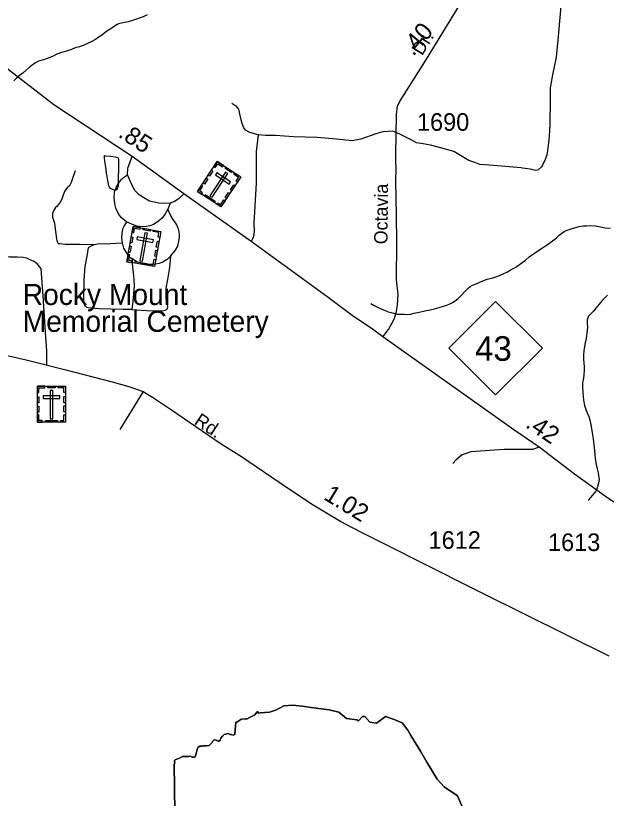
# Model space of a CAD drawing. Extents: x 2220236 to 2384410, y 720751 to 894131.
# Drawn here: x 2339217 to 2343418, y 819117 to 824683 of the extents above; entities that cross this region are included whole.
import ezdxf

# ---------------------------------------------------------------- set-up
doc = ezdxf.new("R2010")
doc.units = 0
doc.layers.add('Default', color=7, linetype='Continuous')

msp = doc.modelspace()

# ---------------------------------------------------------------- linework, layer by layer
at = {"layer": 'Default'}
for p, q in [((2340316.3, 823349.9), (2340299.8, 823306.3)), ((2340125.3, 822009.2), (2339957.6, 821741.2))]:
    msp.add_line(p, q, dxfattribs=at)
for points in [[(2341828.1, 822400.2), (2341745.2, 822461.3), (2341620.5, 822543.4), (2341439, 822677.8), (2340892.1, 823075.9), (2340414, 823416.3), (2340045.1, 823681.6), (2339488.5, 824048.2), (2338961.6, 824453.3), (2338682.5, 824636.6), (2338563.8, 824720.4), (2338446.1, 824790.2), (2338290.8, 824868.8), (2338114.6, 824952.6)], [(2343096, 824780), (2343075.1, 824533.8), (2343060.8, 824387.7), (2343034.4, 824261.5), (2343019.3, 824169.3), (2343019, 824041.4), (2343015.9, 823955.2), (2343015.5, 823913.6), (2343015, 823863.4), (2343009.9, 823797.3), (2343000.8, 823723.3), (2342995.1, 823691.1), (2342983.5, 823661), (2342964, 823618.8), (2342956.2, 823608.6), (2342930.4, 823584.4), (2342914.5, 823582.3), (2342876.5, 823591.8), (2342821.1, 823599.6), (2342812.3, 823600.9), (2342616.1, 823618.5), (2342518.1, 823625.5), (2342482, 823639.1), (2342439.8, 823652.5), (2342333.1, 823717.2), (2342232.7, 823745.9), (2342168.6, 823761.3), (2342114.5, 823772.5), (2342068.5, 823778), (2342034.1, 823797.6), (2341959.7, 823834.6), (2341923.6, 823852.3), (2341897.4, 823861.9), (2341827.6, 823857), (2341779.7, 823842.5), (2341672.2, 823805.2), (2341610.3, 823792.5), (2341500.3, 823805.2), (2341362.2, 823815.6), (2341194.1, 823821.5), (2341066.1, 823829.9), (2340994, 823831.1), (2340942, 823836.4)], [(2341828.1, 822400.2), (2341870.1, 822452.2), (2341909.2, 822524.2), (2341926.7, 822580.1), (2341933.7, 822627.2), (2341937.1, 822700.5), (2341926.7, 822805.3), (2341928.4, 823072.4), (2341925.8, 823264.4), (2341922.3, 823507.1), (2341923.2, 823596.1), (2341921.4, 823655.5), (2341920.8, 823690.5), (2341924.1, 823840.5), (2341925.2, 823981.3), (2341933.4, 824041.8), (2341952.8, 824077.9), (2342139.4, 824372.7), (2342372.4, 824753.5)], [(2340153.1, 824688.1), (2340123.4, 824675.4), (2340063.7, 824652.3), (2340017.9, 824639.9), (2339979.8, 824631.8), (2339949.9, 824625.6), (2339938.9, 824620.3), (2339920, 824608.7), (2339894.2, 824590.5), (2339866.4, 824572), (2339838.7, 824552.2), (2339809.1, 824529.6), (2339784.4, 824513.8), (2339753.3, 824496.8), (2339727.5, 824484.3), (2339703.7, 824474.4), (2339671.7, 824462.3), (2339641.2, 824453.8), (2339614, 824443.5), (2339578.1, 824430.6), (2339542.4, 824420.2), (2339510.4, 824408.1), (2339478.5, 824393.7), (2339440.8, 824377.3), (2339414.5, 824369.1), (2339397, 824365.1), (2339380.5, 824358.5), (2339358.9, 824348.7), (2339335.3, 824332), (2339313.4, 824314), (2339291.8, 824295.8), (2339268.1, 824275.1), (2339244.2, 824257), (2339226.5, 824240.6), (2339204.7, 824220)], [(2340942, 823836.4), (2340884, 823851.9), (2340851.6, 823869.3), (2340839.6, 823885.3), (2340829.1, 823917), (2340818.7, 823951), (2340810.2, 823996.9), (2340803.9, 824018.9), (2340789.6, 824034.5), (2340755.5, 824058.1)], [(2340942, 823836.4), (2340928.7, 823716.6), (2340927, 823491.4), (2340911.3, 823206.8), (2340913, 823147.4), (2340909.5, 823112.5), (2340902.6, 823095.1), (2340892.1, 823075.9)], [(2339895.2, 823683), (2339925.2, 823679.3), (2339935.2, 823677.1), (2339943.2, 823673.5), (2339945.3, 823669.3), (2339949.7, 823659), (2339949.7, 823635), (2339948.6, 823580.8), (2339947, 823541.4), (2339946.4, 823499.7), (2339945.8, 823473.4), (2339943.9, 823463.5), (2339940, 823455.1), (2339938.2, 823450.8), (2339934.2, 823445), (2339926.8, 823441.4), (2339920.2, 823441.2), (2339910.2, 823444.7), (2339902.2, 823448.6), (2339892.1, 823454.8), (2339885.8, 823462.7), (2339879.8, 823473), (2339877.7, 823484.4), (2339873.4, 823510.5), (2339867, 823538.1), (2339862.7, 823562.6), (2339860.4, 823588.1), (2339856.1, 823619.7), (2339851.7, 823648.4), (2339849.4, 823672), (2339849.2, 823684.4), (2339849, 823688.4), (2339857.3, 823686.4), (2339895.2, 823683)], [(2340012.8, 823550.7), (2340016.3, 823597.8), (2340025.9, 823631), (2340045.1, 823681.6)], [(2339639.4, 823578.6), (2339622, 823524.5), (2339613.2, 823496.6), (2339601, 823472.1), (2339583.6, 823458.2), (2339574.9, 823446), (2339564.4, 823432), (2339555.7, 823405.8), (2339546.9, 823377.9), (2339533, 823356.9), (2339512.1, 823329), (2339501.6, 823318.5), (2339494.6, 823306.3), (2339485.9, 823294.1), (2339478.9, 823276.6), (2339478.9, 823250.4), (2339492.9, 823208.5), (2339501.6, 823147.4), (2339506.8, 823096.8), (2339510.3, 823082.8), (2339513.8, 823072.4), (2339517.3, 823067.1), (2339522.5, 823063.6), (2339531.2, 823061.9), (2339571.4, 823058.4), (2339674.3, 823058.4), (2339779, 823056.7)], [(2340006.7, 823217.3), (2339970.9, 823245.2), (2339948.2, 823273.1), (2339929, 823315), (2339922.1, 823348.2), (2339918.6, 823388.4), (2339920.3, 823430.2), (2339934.3, 823465.2), (2339955.2, 823501.8), (2339972.6, 823521), (2339984.9, 823531.5), (2340012.8, 823550.7)], [(2340316.3, 823349.9), (2340265.7, 823348.2), (2340236.1, 823349.9), (2340169.8, 823363.9), (2340127.9, 823386.6), (2340096.5, 823409.3), (2340063.4, 823442.5), (2340040.7, 823486.1), (2340012.8, 823550.7)], [(2340414, 823416.3), (2340380.9, 823383.1), (2340347.7, 823362.2), (2340316.3, 823349.9)], [(2340299.8, 823306.3), (2340280.6, 823273.1), (2340259.6, 823243.5), (2340224.8, 823213.8), (2340196.8, 823198.1), (2340172.4, 823189.3), (2340144.5, 823184.1), (2340116.6, 823180.6), (2340079.9, 823185.8), (2340043.3, 823199.8), (2340006.7, 823217.3)], [(2340321.6, 822974.6), (2340353.9, 823014.8), (2340369.6, 823042.7), (2340378.3, 823077.6), (2340381.8, 823109), (2340381.8, 823128.2), (2340378.3, 823157.9), (2340364.3, 823194.6), (2340332.9, 823240), (2340315.5, 823267.9), (2340299.8, 823306.3)], [(2340006.7, 823217.3), (2339991, 823192.8), (2339977, 823164.9), (2339973.5, 823133.5), (2339970, 823102), (2339974.4, 823067.1)], [(2341744.2, 822636.8), (2341766.4, 822622.9), (2341780.5, 822615.3), (2341795.9, 822607.7), (2341816.7, 822598.1), (2341844.8, 822586.1), (2341867.1, 822577.8), (2341889, 822572.1), (2341907.3, 822566.3), (2341931.1, 822560.7), (2341955.1, 822561.1), (2341981.3, 822561.1), (2342005.4, 822558.2), (2342025.4, 822559.7), (2342051.3, 822568.3), (2342087.1, 822574.7), (2342127.1, 822583.5), (2342164.9, 822591.6), (2342196.8, 822597.9), (2342228.6, 822606.7), (2342260.7, 822616.9), (2342284.6, 822625.4), (2342306.3, 822633.5), (2342324.2, 822643.4), (2342344.1, 822655.7), (2342364.1, 822672), (2342387.8, 822694.3), (2342411.3, 822720.9), (2342433.1, 822743.1), (2342450.9, 822756.9), (2342466.9, 822765.8), (2342492.8, 822775.7), (2342518.5, 822788.3), (2342540.4, 822798.3), (2342570.5, 822808.4), (2342610.1, 822819.3), (2342646.1, 822831.2), (2342684.2, 822847.6), (2342715.7, 822862), (2342741.7, 822877.1), (2342773.5, 822894.9), (2342811.2, 822919.4), (2342842.7, 822943.6), (2342870.6, 822968.4), (2342906.3, 822994.5), (2342930.2, 823011.2), (2342963.8, 823031.3), (2342991.6, 823049.8), (2343017.5, 823068), (2343045.2, 823088.1), (2343063.3, 823103.6), (2343082.9, 823120.9), (2343102.6, 823137.1), (2343119.5, 823149.3), (2343132.4, 823155.7), (2343168.4, 823166), (2343192, 823174.6), (2343224.1, 823184.7), (2343254.1, 823188.6), (2343280, 823188.7), (2343305.9, 823189.7), (2343342.1, 823187.9), (2343376.1, 823182.1), (2343410.3, 823174.3), (2343448.2, 823170.9)], [(2340044.2, 822592.3), (2339981.4, 822594), (2339894.1, 822595.8), (2339808.6, 822597.5), (2339756.3, 822602.8), (2339731.9, 822604.5), (2339723.2, 822608), (2339714.4, 822616.7), (2339709.2, 822625.4), (2339702.2, 822642.9), (2339702.2, 822686.6), (2339705.7, 822801.8), (2339712.7, 822899.5), (2339730.1, 822999), (2339733.6, 823021.7), (2339738.9, 823035.7), (2339754.6, 823046.2), (2339779, 823056.7)], [(2339779, 823056.7), (2339799.9, 823060.1), (2339890.6, 823063.6), (2339974.4, 823067.1)], [(2339974.4, 823067.1), (2339984.9, 823028.7), (2340002.3, 822999), (2340023.2, 822971.1), (2340045.5, 822954.4)], [(2339437.9, 822197.7), (2339437.9, 822297.2), (2339429.2, 822431.7), (2339413.5, 822691.8), (2339397.8, 822883.8), (2339373.4, 822915.2), (2339348.9, 822934.4), (2339321, 822946.7), (2339296.6, 822958.9), (2339271.3, 822962.4), (2339231.2, 822965.9), (2339175.3, 822965.9), (2339049.7, 822967.6), (2338814.2, 822979.8)], [(2340044.2, 822592.3), (2340148.9, 822585.3), (2340215.2, 822583.6), (2340269.2, 822587), (2340288.4, 822590.5), (2340297.2, 822601), (2340300.6, 822613.2), (2340297.2, 822632.4), (2340288.4, 822670.8), (2340288.4, 822702.3), (2340288.4, 822745.9), (2340298.9, 822807), (2340311.1, 822878.6), (2340315.5, 822913.5), (2340321.6, 822974.6)], [(2340321.6, 822974.6), (2340295.4, 822948.4), (2340264, 822931), (2340237.8, 822920.5), (2340211.7, 822915.2), (2340183.8, 822913.5), (2340157.6, 822913.5), (2340122.7, 822920.5), (2340086.1, 822931), (2340065.1, 822941.4), (2340045.5, 822954.4)], [(2340045.5, 822954.4), (2340045.9, 822918.7), (2340052.9, 822854.1), (2340058.1, 822807), (2340059.9, 822756.4), (2340056.4, 822705.8), (2340051.2, 822653.4), (2340044.2, 822592.3)], [(2343425.9, 822695.1), (2343408.3, 822677), (2343388.5, 822656.4), (2343366.8, 822631.9), (2343343, 822603.7), (2343325.3, 822579.4), (2343309.5, 822563.9), (2343291.6, 822545.2), (2343285.8, 822535.1), (2343282.1, 822519.2), (2343282.4, 822497.2), (2343284.5, 822469.4), (2343281, 822443), (2343277.5, 822409), (2343273.8, 822386.9), (2343267.8, 822355.5), (2343263.6, 822329.7), (2343258.5, 822302.6), (2343255, 822268.6), (2343255.5, 822240.7), (2343257.6, 822212.9), (2343260.9, 822187.8), (2343260.5, 822158.9), (2343258.7, 822128.6), (2343255.1, 822104.5), (2343249.5, 822072.4), (2343247.9, 822041.2), (2343250.3, 822005.2), (2343252.5, 821976.4), (2343254.9, 821948.6), (2343263.4, 821911.2), (2343271.7, 821883), (2343281.9, 821859.4), (2343294.5, 821833), (2343301.7, 821808.7), (2343311.2, 821761.5), (2343317.6, 821715.8), (2343324.3, 821673.4), (2343328.6, 821631.6), (2343333.2, 821591.7), (2343337.5, 821559.7), (2343339.9, 821531.9), (2343346.5, 821492.2), (2343352.7, 821460.3), (2343359.1, 821432), (2343363.3, 821409.8), (2343365.4, 821398.4), (2343367.6, 821385.4), (2343365.8, 821372.2), (2343362.1, 821358.2), (2343358.2, 821342.3), (2343352.4, 821324), (2343350.6, 821318.4), (2343340.9, 821299.9), (2343321, 821273.5), (2343303.4, 821253.1), (2343289.4, 821235.5)], [(2343633.8, 821113.6), (2343412.3, 821263.8), (2343190.7, 821422.6), (2342941.2, 821614.7), (2342759.8, 821736.9), (2341828.1, 822400.2)], [(2339157, 822265.8), (2339291.4, 822236.1), (2339574, 822164.6), (2339903.7, 822079), (2340023.2, 822045.9), (2340125.3, 822009.2), (2340191.6, 821969), (2340325.9, 821880), (2340497.8, 821761.3), (2340679.2, 821639.1), (2340824, 821548.3), (2341143.3, 821330.1), (2341333.5, 821204.4), (2341535.9, 821083.9), (2341600.4, 821049), (2341689.6, 821002.9), (2341911.9, 820891.6), (2342071, 820811.2), (2342527.7, 820580.1), (2343436.8, 820130.9)], [(2342941.2, 821614.7), (2342894.1, 821597.2), (2342691.7, 821597.2), (2342454.7, 821581.4), (2342420.8, 821568.8), (2342392.9, 821560.7), (2342349.4, 821524.1), (2342325.6, 821497.7)], [(2340355, 818674.1), (2340344.5, 819362.8), (2340349.2, 819366.6), (2340346.8, 819386.2), (2340351.5, 819391.4), (2340386.2, 819404.8), (2340404, 819414.6), (2340448.5, 819413.5), (2340458, 819416.6), (2340472.8, 819409.3), (2340490, 819409.2), (2340494.2, 819412), (2340499.8, 819427.6), (2340501.8, 819435.6), (2340507.5, 819464.8), (2340510.2, 819472.3), (2340514.8, 819481.1), (2340528, 819489), (2340536.8, 819488.9), (2340543.8, 819488.5), (2340550.5, 819490.4), (2340558.8, 819490.4), (2340563.8, 819489.6), (2340571.8, 819489.5), (2340592, 819493.8), (2340596, 819494.9), (2340607, 819507.7), (2340611.5, 819512.1), (2340617.5, 819521.2), (2340626, 819531.6), (2340638, 819531.9), (2340648.8, 819527.8), (2340657.8, 819523.8), (2340661.8, 819523.7), (2340670.8, 819530.1), (2340674, 819540.4), (2340677.5, 819544.8), (2340688.5, 819559.9), (2340693, 819563.9), (2340700.2, 819570.2), (2340711.8, 819574.2), (2340725.8, 819576.9), (2340734.5, 819575.2), (2340741.8, 819572), (2340751.8, 819571.9), (2340764.5, 819567.4), (2340776.5, 819570.5), (2340783, 819657.7), (2340790.8, 819659.3), (2340803.5, 819667.6), (2340818, 819678.8), (2340824.8, 819679.5), (2340851.2, 819683.3), (2340863.2, 819682), (2340881.2, 819691.1), (2340893.8, 819697.8), (2340917.5, 819710.4), (2340923.5, 819718.8), (2340934.2, 819731.6), (2340937.2, 819734.8), (2340944.5, 819723.8), (2340956.8, 819725.4), (2341022.8, 819729.1), (2341073.2, 819746), (2341125.2, 819775.4), (2341188.5, 819780.6), (2341254.5, 819773.5), (2341320.2, 819763.9), (2341389.2, 819753.6), (2341429.2, 819748.3), (2341446.5, 819746.1), (2341516.8, 819728.9), (2341570, 819683.8), (2341644.2, 819674.2), (2341656.5, 819668.1), (2341684, 819698.4), (2341701.2, 819698.7), (2341737.2, 819657.7), (2341783.5, 819651), (2341848.2, 819697.9), (2341909.8, 819678.4), (2341967, 819654.1), (2342006.2, 819601), (2342027.8, 819564.1), (2342096.5, 819452.4), (2342140.8, 819375.2), (2342216.2, 819253.5), (2342264, 819198.8), (2342360.8, 819134.2), (2342411.2, 819013.9)], [(2342411.2, 819013.9), (2342360.8, 819134.2), (2342264, 819198.8), (2342216.2, 819253.5), (2342140.8, 819375.2), (2342096.5, 819452.4), (2342027.8, 819564.1), (2342006.2, 819601), (2341967, 819654.1), (2341909.8, 819678.4), (2341848.2, 819697.9), (2341783.5, 819651), (2341737.2, 819657.7), (2341701.2, 819698.7), (2341684, 819698.4), (2341656.5, 819668.1), (2341644.2, 819674.2), (2341570, 819683.8), (2341516.8, 819728.9), (2341446.5, 819746.1), (2341429.2, 819748.3), (2341389.2, 819753.6), (2341320.2, 819763.9), (2341254.5, 819773.5), (2341188.5, 819780.6), (2341125.2, 819775.4), (2341073.2, 819746), (2341022.8, 819729.1), (2340956.8, 819725.4), (2340944.5, 819723.8), (2340937.2, 819734.8), (2340934.2, 819731.6), (2340923.5, 819718.8), (2340917.5, 819710.4), (2340893.8, 819697.8), (2340881.2, 819691.1), (2340863.2, 819682), (2340851.2, 819683.3), (2340824.8, 819679.5), (2340818, 819678.8), (2340803.5, 819667.6), (2340790.8, 819659.3), (2340783, 819657.7), (2340776.5, 819570.5), (2340764.5, 819567.4), (2340751.8, 819571.9), (2340741.8, 819572), (2340734.5, 819575.2), (2340725.8, 819576.9), (2340711.8, 819574.2), (2340700.2, 819570.2), (2340693, 819563.9), (2340688.5, 819559.9), (2340677.5, 819544.8), (2340674, 819540.4), (2340670.8, 819530.1), (2340661.8, 819523.7), (2340657.8, 819523.8), (2340648.8, 819527.8), (2340638, 819531.9), (2340626, 819531.6), (2340617.5, 819521.2), (2340611.5, 819512.1), (2340607, 819507.7), (2340596, 819494.9), (2340592, 819493.8), (2340571.8, 819489.5), (2340563.8, 819489.6), (2340558.8, 819490.4), (2340550.5, 819490.4), (2340543.8, 819488.5), (2340536.8, 819488.9), (2340528, 819489), (2340514.8, 819481.1), (2340510.2, 819472.3), (2340507.5, 819464.8), (2340501.8, 819435.6), (2340499.8, 819427.6), (2340494.2, 819412), (2340490, 819409.2), (2340472.8, 819409.3), (2340458, 819416.6), (2340448.5, 819413.5), (2340404, 819414.6), (2340386.2, 819404.8), (2340351.5, 819391.4), (2340346.8, 819386.2), (2340349.2, 819366.6), (2340344.5, 819362.8), (2340355, 818674.1)], [(2340355, 818674.1), (2340344.5, 819362.8), (2340349.2, 819366.6), (2340346.8, 819386.2), (2340351.5, 819391.4), (2340386.2, 819404.8), (2340404, 819414.6), (2340448.5, 819413.5), (2340458, 819416.6), (2340472.8, 819409.3), (2340490, 819409.2), (2340494.2, 819412), (2340499.8, 819427.6), (2340501.8, 819435.6), (2340507.5, 819464.8), (2340510.2, 819472.3), (2340514.8, 819481.1), (2340528, 819489), (2340536.8, 819488.9), (2340543.8, 819488.5), (2340550.5, 819490.4), (2340558.8, 819490.4), (2340563.8, 819489.6), (2340571.8, 819489.5), (2340592, 819493.8), (2340596, 819494.9), (2340607, 819507.7), (2340611.5, 819512.1), (2340617.5, 819521.2), (2340626, 819531.6), (2340638, 819531.9), (2340648.8, 819527.8), (2340657.8, 819523.8), (2340661.8, 819523.7), (2340670.8, 819530.1), (2340674, 819540.4), (2340677.5, 819544.8), (2340688.5, 819559.9), (2340693, 819563.9), (2340700.2, 819570.2), (2340711.8, 819574.2), (2340725.8, 819576.9), (2340734.5, 819575.2), (2340741.8, 819572), (2340751.8, 819571.9), (2340764.5, 819567.4), (2340776.5, 819570.5), (2340783, 819657.7), (2340790.8, 819659.3), (2340803.5, 819667.6), (2340818, 819678.8), (2340824.8, 819679.5), (2340851.2, 819683.3), (2340863.2, 819682), (2340881.2, 819691.1), (2340893.8, 819697.8), (2340917.5, 819710.4), (2340923.5, 819718.8), (2340934.2, 819731.6), (2340937.2, 819734.8), (2340944.5, 819723.8), (2340956.8, 819725.4), (2341022.8, 819729.1), (2341073.2, 819746), (2341125.2, 819775.4), (2341188.5, 819780.6), (2341254.5, 819773.5), (2341320.2, 819763.9), (2341389.2, 819753.6), (2341429.2, 819748.3), (2341446.5, 819746.1), (2341516.8, 819728.9), (2341570, 819683.8), (2341644.2, 819674.2), (2341656.5, 819668.1), (2341684, 819698.4), (2341701.2, 819698.7), (2341737.2, 819657.7), (2341783.5, 819651), (2341848.2, 819697.9), (2341909.8, 819678.4), (2341967, 819654.1), (2342006.2, 819601), (2342027.8, 819564.1), (2342096.5, 819452.4), (2342140.8, 819375.2), (2342216.2, 819253.5), (2342264, 819198.8), (2342360.8, 819134.2), (2342411.2, 819013.9)], [(2342411.2, 819013.9), (2342360.8, 819134.2), (2342264, 819198.8), (2342216.2, 819253.5), (2342140.8, 819375.2), (2342096.5, 819452.4), (2342027.8, 819564.1), (2342006.2, 819601), (2341967, 819654.1), (2341909.8, 819678.4), (2341848.2, 819697.9), (2341783.5, 819651), (2341737.2, 819657.7), (2341701.2, 819698.7), (2341684, 819698.4), (2341656.5, 819668.1), (2341644.2, 819674.2), (2341570, 819683.8), (2341516.8, 819728.9), (2341446.5, 819746.1), (2341429.2, 819748.3), (2341389.2, 819753.6), (2341320.2, 819763.9), (2341254.5, 819773.5), (2341188.5, 819780.6), (2341125.2, 819775.4), (2341073.2, 819746), (2341022.8, 819729.1), (2340956.8, 819725.4), (2340944.5, 819723.8), (2340937.2, 819734.8), (2340934.2, 819731.6), (2340923.5, 819718.8), (2340917.5, 819710.4), (2340893.8, 819697.8), (2340881.2, 819691.1), (2340863.2, 819682), (2340851.2, 819683.3), (2340824.8, 819679.5), (2340818, 819678.8), (2340803.5, 819667.6), (2340790.8, 819659.3), (2340783, 819657.7), (2340776.5, 819570.5), (2340764.5, 819567.4), (2340751.8, 819571.9), (2340741.8, 819572), (2340734.5, 819575.2), (2340725.8, 819576.9), (2340711.8, 819574.2), (2340700.2, 819570.2), (2340693, 819563.9), (2340688.5, 819559.9), (2340677.5, 819544.8), (2340674, 819540.4), (2340670.8, 819530.1), (2340661.8, 819523.7), (2340657.8, 819523.8), (2340648.8, 819527.8), (2340638, 819531.9), (2340626, 819531.6), (2340617.5, 819521.2), (2340611.5, 819512.1), (2340607, 819507.7), (2340596, 819494.9), (2340592, 819493.8), (2340571.8, 819489.5), (2340563.8, 819489.6), (2340558.8, 819490.4), (2340550.5, 819490.4), (2340543.8, 819488.5), (2340536.8, 819488.9), (2340528, 819489), (2340514.8, 819481.1), (2340510.2, 819472.3), (2340507.5, 819464.8), (2340501.8, 819435.6), (2340499.8, 819427.6), (2340494.2, 819412), (2340490, 819409.2), (2340472.8, 819409.3), (2340458, 819416.6), (2340448.5, 819413.5), (2340404, 819414.6), (2340386.2, 819404.8), (2340351.5, 819391.4), (2340346.8, 819386.2), (2340349.2, 819366.6), (2340344.5, 819362.8), (2340355, 818674.1)]]:
    msp.add_lwpolyline(points, dxfattribs=at)
for points in [[(2340651.6, 823645.4), (2340817.8, 823535.8), (2340677.7, 823323.2), (2340511.5, 823432.8)], [(2340627.7, 823609.2), (2340637.2, 823603), (2340654.9, 823629.8), (2340688.8, 823607.5), (2340694.9, 823616.8), (2340651.6, 823645.4)], [(2340586.9, 823547.3), (2340610.7, 823583.5), (2340620.2, 823577.2), (2340596.4, 823541)], [(2340713.4, 823604.6), (2340756.7, 823576.1), (2340750.4, 823566.6), (2340707.1, 823595.1)], [(2340549.9, 823491.2), (2340573.7, 823527.3), (2340583.3, 823521.1), (2340559.4, 823484.9)], [(2340726.5, 823560.9), (2340710.9, 823571.2), (2340599.3, 823401.9), (2340614.9, 823391.6)], [(2340648.2, 823566.1), (2340637.9, 823550.5), (2340736.2, 823485.7), (2340746.5, 823501.3)], [(2340794, 823499.6), (2340784.5, 823505.8), (2340802.2, 823532.7), (2340768.4, 823555), (2340774.5, 823564.3), (2340817.8, 823535.8)], [(2340539.1, 823414.6), (2340545.4, 823424.2), (2340527.1, 823436.3), (2340549.3, 823470), (2340540, 823476.2), (2340511.4, 823432.8)], [(2340744.3, 823444.8), (2340768.1, 823481), (2340777.6, 823474.7), (2340753.8, 823438.6)], [(2340708, 823389.8), (2340731.8, 823426), (2340741.3, 823419.7), (2340717.5, 823383.5)], [(2340565.8, 823410.7), (2340636.6, 823364), (2340630.3, 823354.5), (2340559.5, 823401.2)], [(2340650, 823341.4), (2340656.4, 823351), (2340674.7, 823338.9), (2340697, 823372.7), (2340706.3, 823366.6), (2340677.7, 823323.2)], [(2340053.2, 823184.1), (2340249.2, 823149.1), (2340204.5, 822898.5), (2340008.5, 822933.4)], [(2340045.6, 823141.4), (2340056.8, 823139.4), (2340062.4, 823171.1), (2340102.3, 823164), (2340104.3, 823174.9), (2340053.2, 823184.1)], [(2340155.4, 823136.1), (2340137, 823139.4), (2340101.4, 822939.7), (2340119.8, 822936.4)], [(2340126.1, 823171), (2340177.1, 823162), (2340175.1, 823150.7), (2340124.1, 823159.8)], [(2340241.7, 823106.4), (2340230.5, 823108.4), (2340236.1, 823140.1), (2340196.2, 823147.2), (2340198.2, 823158.2), (2340249.3, 823149.1)], [(2340032.6, 823068.4), (2340040.2, 823111), (2340051.4, 823109), (2340043.8, 823066.4)], [(2340081.4, 823109.9), (2340078.2, 823091.5), (2340194.1, 823070.9), (2340197.4, 823089.2)], [(2340020.8, 823002.2), (2340028.4, 823044.9), (2340039.6, 823042.9), (2340032, 823000.2)], [(2340217.6, 823036.5), (2340225.2, 823079.1), (2340236.4, 823077.1), (2340228.8, 823034.5)], [(2340041.1, 822927.6), (2340043.1, 822938.9), (2340021.5, 822942.8), (2340028.6, 822982.6), (2340017.6, 822984.5), (2340008.5, 822933.4)], [(2340206, 822971.6), (2340213.6, 823014.2), (2340224.8, 823012.2), (2340217.2, 822969.6)], [(2340067.1, 822934.6), (2340150.7, 822919.7), (2340148.7, 822908.5), (2340065.1, 822923.4)], [(2340171.9, 822904.3), (2340173.9, 822915.6), (2340195.6, 822911.7), (2340202.7, 822951.5), (2340213.6, 822949.5), (2340204.5, 822898.5)], [(2342298.1, 822318.3), (2342631.1, 822651.3), (2342964.1, 822318.3), (2342631.1, 821985.4)], [(2339371.9, 822047.1), (2339571, 822047.1), (2339571, 821792.4), (2339371.9, 821792.4)], [(2339371.9, 822003.7), (2339383.2, 822003.7), (2339383.2, 822035.9), (2339423.8, 822035.9), (2339423.8, 822047.1), (2339371.9, 822047.1)], [(2339446, 822047), (2339497.8, 822047), (2339497.8, 822035.6), (2339446, 822035.6)], [(2339571.1, 822003.7), (2339559.7, 822003.7), (2339559.7, 822035.9), (2339519.2, 822035.9), (2339519.2, 822047), (2339571, 822047)], [(2339371.9, 821929.6), (2339371.9, 821972.9), (2339383.3, 821972.9), (2339383.3, 821929.6)], [(2339412.7, 821979), (2339412.7, 821960.3), (2339530.5, 821960.3), (2339530.5, 821979)], [(2339480.9, 822017.8), (2339462.2, 822017.8), (2339462.2, 821815), (2339480.9, 821815)], [(2339559.6, 821930.6), (2339559.6, 821973.9), (2339571, 821973.9), (2339571, 821930.6)], [(2339371.9, 821862.4), (2339371.9, 821905.7), (2339383.3, 821905.7), (2339383.3, 821862.4)], [(2339559.6, 821864.7), (2339559.6, 821908), (2339571, 821908), (2339571, 821864.7)], [(2339405, 821792.5), (2339405, 821804), (2339383, 821804), (2339383, 821844.4), (2339371.8, 821844.4), (2339371.8, 821792.5)], [(2339429.4, 821803.9), (2339514.2, 821803.9), (2339514.2, 821792.5), (2339429.4, 821792.5)], [(2339537.9, 821792.4), (2339537.9, 821803.9), (2339559.9, 821803.9), (2339559.9, 821844.3), (2339571, 821844.3), (2339571, 821792.4)]]:
    msp.add_lwpolyline(points, close=True, dxfattribs=at)

# ---------------------------------------------------------------- texts
for s, height, rotation, p in [('.40', 125, 50.0324, (2342045.2, 824389.2)), ('Dr.', 95, 58.237, (2342107.7, 824394.1)), ('.85', 125, 326.6263, (2339939.8, 823825.8)), ('Octavia', 95, 89.4159, (2341861.6, 823056.8)), ('Rd.', 95, 326.4098, (2340480.8, 821782.8)), ('.42', 125, 326.0397, (2342836.6, 821760.5)), ('1.02', 125, 328.4932, (2341400.7, 821247.6))]:
    msp.add_text(s, height=height, rotation=rotation, dxfattribs=at).set_placement(p)
for s, height, p in [('1690', 125, (2342071.4, 823864.4)), ('Rocky Mount', 150, (2339267.4, 822625.4)), ('Memorial Cemetery', 150, (2339267.4, 822434.4)), ('43', 175, (2342485.2, 822228.6)), ('1612', 125, (2342154, 820891.8)), ('1613', 125, (2343003.4, 820875.9))]:
    msp.add_text(s, height=height, dxfattribs=at).set_placement(p)

doc.saveas('drawing.dxf')
